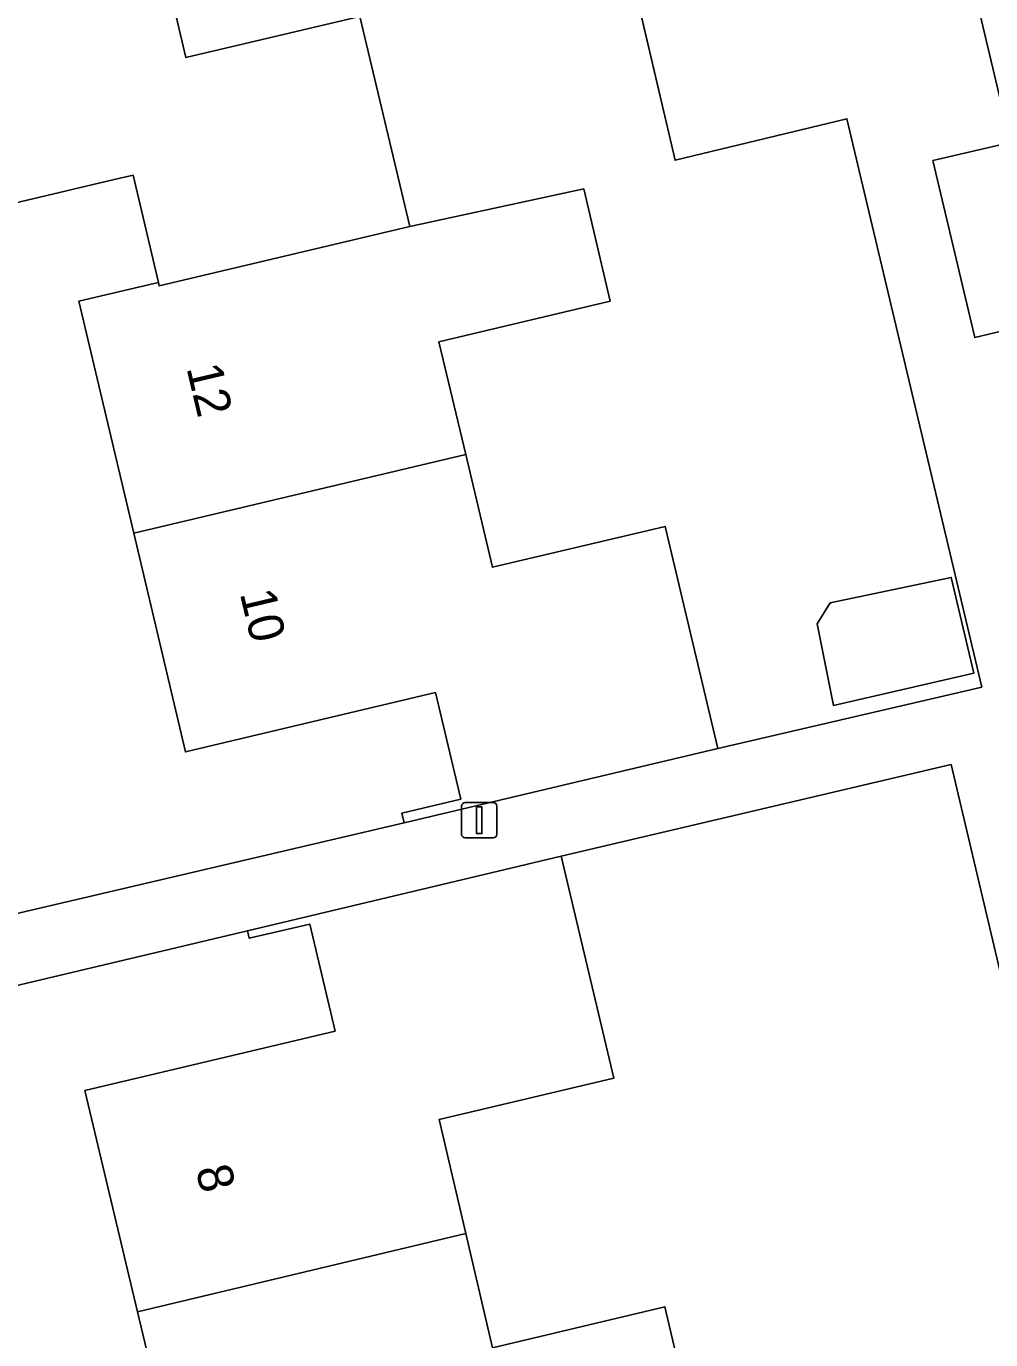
# Model space of a CAD drawing. Extents: x 157648 to 158502, y 379212 to 380938.
# Drawn here: x 158293.88 to 158321.09, y 380744.77 to 380781.82 of the extents above; entities that cross this region are included whole.
import ezdxf

# ---------------------------------------------------------------- set-up
doc = ezdxf.new("R2010")
doc.units = 0
for name, color, linetype in [('IMGEO_Erf', 7, 'Continuous'), ('IMGEO_Groenvoorziening', 7, 'Continuous'), ('IMGEO_Hek', 7, 'Continuous'), ('IMGEO_Lichtmast', 7, 'Continuous'), ('IMGEO_Pand', 7, 'Continuous'), ('IMGEO_Pand_nummerreeks', 7, 'Continuous'), ('IMGEO_Voetpad_open', 7, 'Continuous')]:
    doc.layers.add(name, color=color, linetype=linetype)

msp = doc.modelspace()

# ---------------------------------------------------------------- linework, layer by layer
at = {"layer": 'IMGEO_Erf'}
for points in [[(158306.826, 380800.924), (158306.285, 380803.232), (158298.77, 380801.471), (158300.325, 380794.9), (158295.381, 380793.729), (158296.144, 380790.505), (158296.908, 380787.281), (158301.728, 380788.422), (158302.49, 380785.204), (158297.65, 380784.058), (158298.39, 380780.934), (158303.297, 380782.096), (158304.701, 380776.167), (158309.611, 380777.228), (158310.36, 380774.064), (158305.528, 380772.92), (158306.281, 380769.738), (158307.034, 380766.557), (158311.907, 380767.711), (158313.394, 380761.443), (158320.838, 380763.175), (158317.035, 380779.21), (158312.187, 380778.039)], [(158305.431, 380763.021), (158298.376, 380761.349), (158296.915, 380767.519), (158295.366, 380774.062), (158297.09, 380774.47), (158297.615, 380774.594), (158296.899, 380777.616), (158296.331, 380777.482), (158289.781, 380775.931), (158288.376, 380781.865), (158286.851, 380788.305), (158285.273, 380794.966), (158292.347, 380796.642), (158291.633, 380799.659), (158289.967, 380799.265), (158289.939, 380799.382), (158278.739, 380796.726), (158280.066, 380791.118), (158288.473, 380755.581), (158304.545, 380759.344), (158304.48, 380759.617), (158306.144, 380760.011)], [(158316.559, 380765.549), (158319.98, 380766.27), (158320.612, 380763.567), (158316.655, 380762.658), (158316.196, 380764.961)], [(158319.98, 380760.991), (158308.977, 380758.404), (158310.463, 380752.146), (158305.536, 380750.979), (158306.287, 380747.76), (158307.038, 380744.541), (158311.895, 380745.697), (158312.665, 380742.46), (158311.054, 380742.076), (158311.797, 380738.953), (158313.406, 380739.336), (158314.918, 380732.983), (158325.994, 380735.514)]]:
    msp.add_lwpolyline(points, close=True, dxfattribs=at)
msp.add_lwpolyline([(158344.828, 380736.26), (158342.945, 380736.243), (158336.792, 380734.8), (158336.076, 380737.805), (158328.253, 380735.93), (158328.489, 380734.953), (158310.833, 380731.012), (158310.609, 380731.957), (158306.091, 380730.881), (158306.021, 380731.173), (158307.754, 380731.585), (158307.152, 380734.503), (158305.332, 380734.07), (158300.06, 380732.814), (158298.563, 380739.104), (158297.027, 380745.556), (158295.541, 380751.8), (158302.595, 380753.474), (158301.881, 380756.493), (158300.176, 380756.089), (158300.125, 380756.303), (158288.94, 380753.648)], dxfattribs=at)
at = {"layer": 'IMGEO_Groenvoorziening'}
msp.add_lwpolyline([(158318.481, 380803.643), (158308.853, 380801.397), (158311.684, 380789.335), (158318.689, 380791.013), (158321.652, 380778.544), (158319.462, 380778.03), (158320.643, 380773.037), (158325.212, 380774.131), (158323.65, 380780.585), (158323.949, 380780.572), (158321.807, 380789.612)], close=True, dxfattribs=at)
at = {"layer": 'IMGEO_Hek'}
for points in [[(158298.77, 380801.471), (158306.285, 380803.232), (158312.187, 380778.039), (158317.035, 380779.21), (158320.838, 380763.175), (158313.394, 380761.443)], [(158308.977, 380758.404), (158319.98, 380760.991)], [(158314.918, 380732.983), (158325.994, 380735.514), (158319.98, 380760.991)], [(158288.473, 380755.581), (158304.545, 380759.344)]]:
    msp.add_lwpolyline(points, dxfattribs=at)
at = {"layer": 'IMGEO_Lichtmast'}
for p, q in [((158306.167, 380759.021), (158306.167, 380759.821)), ((158306.167, 380759.821), (158306.167, 380759.021)), ((158306.267, 380759.921), (158307.057, 380759.921)), ((158307.057, 380759.921), (158306.267, 380759.921)), ((158307.157, 380759.821), (158307.157, 380759.021)), ((158307.157, 380759.021), (158307.157, 380759.821)), ((158307.057, 380758.921), (158306.267, 380758.921)), ((158306.267, 380758.921), (158307.057, 380758.921))]:
    msp.add_line(p, q, dxfattribs=at)
msp.add_lwpolyline([(158306.587, 380759.796), (158306.737, 380759.796), (158306.737, 380759.046), (158306.587, 380759.046), (158306.587, 380759.796)], dxfattribs=at)
for centre, start, end in [((158306.267, 380759.821), 90, 180), ((158306.267, 380759.821), 90, 180), ((158307.057, 380759.821), 0, 90), ((158307.057, 380759.821), 360, 90), ((158306.267, 380759.021), 180, 270), ((158306.267, 380759.021), 180, 270), ((158307.057, 380759.021), 270, 0), ((158307.057, 380759.021), 270, 0)]:
    msp.add_arc(centre, 0.1, start, end, dxfattribs=at)
at = {"layer": 'IMGEO_Pand'}
for points in [[(158288.376, 380781.865), (158289.781, 380775.931), (158296.331, 380777.482), (158296.899, 380777.616), (158297.615, 380774.594), (158297.638, 380774.495), (158304.701, 380776.167), (158303.297, 380782.096), (158298.39, 380780.934), (158297.65, 380784.058)], [(158297.615, 380774.594), (158297.09, 380774.47), (158295.366, 380774.062), (158296.915, 380767.519), (158306.281, 380769.738), (158305.528, 380772.92), (158310.36, 380774.064), (158309.611, 380777.228), (158304.701, 380776.167), (158297.638, 380774.495)], [(158296.915, 380767.519), (158298.376, 380761.349), (158305.431, 380763.021), (158306.144, 380760.011), (158304.48, 380759.617), (158304.545, 380759.344), (158313.394, 380761.443), (158311.907, 380767.711), (158307.034, 380766.557), (158306.281, 380769.738)], [(158316.559, 380765.549), (158316.196, 380764.961), (158316.655, 380762.658), (158320.612, 380763.567), (158319.98, 380766.27)], [(158297.027, 380745.556), (158306.287, 380747.76), (158305.536, 380750.979), (158310.463, 380752.146), (158308.977, 380758.404), (158300.125, 380756.303), (158300.176, 380756.089), (158301.881, 380756.493), (158302.595, 380753.474), (158295.541, 380751.8)], [(158311.895, 380745.697), (158307.038, 380744.541), (158306.287, 380747.76), (158297.027, 380745.556), (158298.563, 380739.104), (158307.894, 380741.324), (158311.054, 380742.076), (158312.665, 380742.46)]]:
    msp.add_lwpolyline(points, close=True, dxfattribs=at)
at = {"layer": 'IMGEO_Voetpad_open'}
for points in [[(158306.826, 380800.924), (158312.187, 380778.039), (158317.035, 380779.21), (158320.838, 380763.175), (158313.394, 380761.443), (158304.545, 380759.344), (158288.473, 380755.581)], [(158371.565, 380782.109), (158344.495, 380775.601), (158342.116, 380775.038), (158341.41, 380777.959), (158333.237, 380776.03), (158325.212, 380774.131), (158320.643, 380773.037), (158319.462, 380778.03), (158321.652, 380778.544), (158318.689, 380791.013)], [(158288.94, 380753.648), (158300.125, 380756.303), (158308.977, 380758.404), (158319.98, 380760.991), (158325.994, 380735.514)]]:
    msp.add_lwpolyline(points, dxfattribs=at)

# ---------------------------------------------------------------- texts
at = {"layer": 'IMGEO_Pand_nummerreeks'}
for s, rotation, p in [('12', 283.3204, (158298.4, 380772.183)), ('10', 283.3204, (158299.906, 380765.821)), ('8', 283.3892, (158298.66, 380749.577))]:
    msp.add_text(s, height=1, rotation=rotation, dxfattribs=at).set_placement(p)

doc.saveas('drawing.dxf')
